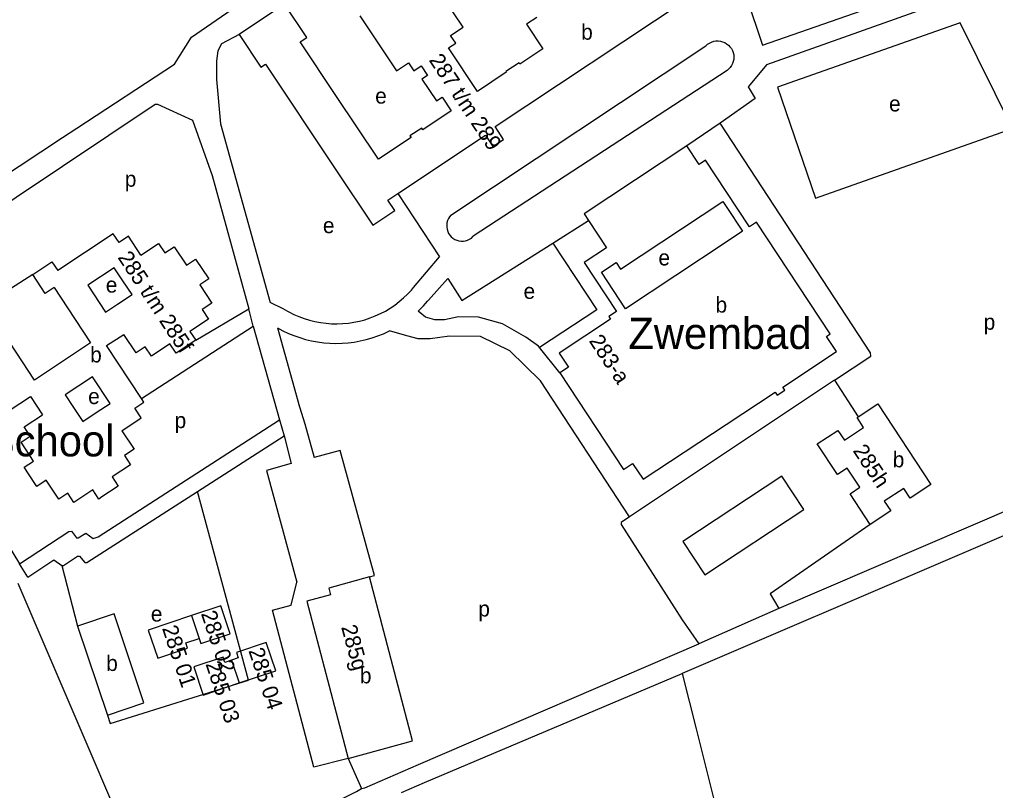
# Model space of a CAD drawing. Extents: x 161093 to 163177, y 379000 to 380904.
# Drawn here: x 161819 to 162069, y 379771.7 to 379969.1 of the extents above; entities that cross this region are included whole.
import ezdxf

# ---------------------------------------------------------------- set-up
doc = ezdxf.new("R2010")
doc.units = 0
for name, color, linetype in [('BLT_Basislijn', 7, 'Continuous'), ('BLT_Bebouwing', 7, 'Continuous'), ('BLT_Bebouwing_beschrifting', 7, 'Continuous'), ('BLT_Centroide', 7, 'Continuous'), ('BLT_Huisnummer', 7, 'Continuous'), ('BLT_Huisnummer_reeks', 7, 'Continuous'), ('BLT_Huisnummer_zonder_bebouwing', 7, 'Continuous'), ('BLT_Plantopo', 7, 'Continuous')]:
    doc.layers.add(name, color=color, linetype=linetype)

msp = doc.modelspace()

# ---------------------------------------------------------------- linework, layer by layer
at = {"layer": 'BLT_Basislijn'}
for p, q in [((162002.39, 379983.07), (162009.33, 379962.55)), ((162010.4, 379957.63), (162067.03, 379977.72)), ((162009.33, 379962.55), (162042.48, 379974.1)), ((161929.5, 379919.03), (161994.83, 379962.4)), ((162000.25, 379956.08), (161935.22, 379913.61)), ((161998.46, 379942.61), (161989.97, 379936.74)), ((161829.93, 379938.9), (161833.65, 379941.31)), ((161786.38, 379910.11), (161829.93, 379938.9)), ((161915.88, 379924.55), (161926.59, 379908.32)), ((161955.6, 379911.87), (161964.74, 379917.63)), ((161932.28, 379897.16), (161955.6, 379911.87)), ((161919.9, 379900.45), (161926.59, 379908.32)), ((161923.74, 379897.25), (161928.71, 379902.81)), ((161928.71, 379902.81), (161932.28, 379897.16)), ((161864.11, 379886.98), (161877.73, 379895.05)), ((161878.78, 379890.59), (161877.73, 379895.05)), ((161886.7, 379894.95), (161883.2, 379896.68)), ((161850.18, 379872.08), (161878.78, 379890.59)), ((161878.78, 379890.59), (161885.59, 379866.62)), ((161885.02, 379890.14), (161890.67, 379869.93)), ((161890.67, 379869.93), (161892.03, 379865.54)), ((161885.59, 379866.62), (161886.73, 379862.5)), ((161892.03, 379865.54), (161894.46, 379856.94)), ((162123.8, 379865.74), (162013.53, 379818.24)), ((161864.56, 379848.25), (161886.73, 379862.5)), ((161886.73, 379862.5), (161888.55, 379855.41)), ((161821.11, 379826.34), (161818.97, 379829.7)), ((161829.81, 379829.27), (161833.83, 379813.75)), ((162013.53, 379818.24), (161992.98, 379809.25)), ((161922.76, 379773.7), (161988.77, 379801.65)), ((161988.77, 379801.65), (161992.33, 379787.49)), ((161992.33, 379787.49), (162002.81, 379745.28)), ((161903.15, 379779.84), (161906.6, 379772.15)), ((161916.83, 379771.19), (161922.76, 379773.7))]:
    msp.add_line(p, q, dxfattribs=at)
for points in [[(161833.65, 379941.31), (161858.66, 379957.71), (161863.02, 379964.58), (161884.7, 379979.66), (161891.85, 379984.3), (161895.41, 379987.83), (161897.15, 379990.12), (161899.32, 379996.76), (161899.12, 380003.6), (161898.69, 380005.84), (161890.44, 380032.52)], [(161875.22, 379965.32), (161870.74, 379962.85), (161869.73, 379961.12), (161869.42, 379958.54), (161869.41, 379953.78), (161870.43, 379942.41), (161883.2, 379896.68)], [(161994.83, 379962.4), (161995.26, 379962.78), (161995.75, 379963.1), (161996.27, 379963.35), (161996.82, 379963.53), (161997.39, 379963.62), (161997.96, 379963.64), (161998.54, 379963.58), (161999.1, 379963.44), (161999.64, 379963.22), (162000.14, 379962.93), (162000.59, 379962.58), (162000.99, 379962.16), (162001.34, 379961.7), (162001.61, 379961.19), (162001.81, 379960.65), (162001.94, 379960.08), (162001.98, 379959.51), (162001.95, 379958.93), (162001.83, 379958.36), (162001.64, 379957.82), (162001.38, 379957.3), (162001.05, 379956.83), (162000.65, 379956.41), (162000.25, 379956.08)], [(162010.4, 379957.63), (162005.67, 379951.86), (162007.48, 379948.85), (161998.46, 379942.61)], [(161822.32, 379903.85), (161815.73, 379899.53), (161805.99, 379914.75), (161806.1, 379915.69), (161853.73, 379947.46), (161854.3, 379947.43), (161863.27, 379943.3), (161868.31, 379929.21), (161877.73, 379895.05)], [(162027.76, 379876.74), (162037.08, 379882.86), (162037, 379883.72), (161998.46, 379942.61)], [(161929.5, 379919.03), (161929.14, 379918.6), (161928.84, 379918.12), (161928.62, 379917.61), (161928.47, 379917.06), (161928.4, 379916.51), (161928.41, 379915.95), (161928.5, 379915.39), (161928.67, 379914.86), (161928.91, 379914.35), (161929.22, 379913.88), (161929.59, 379913.46), (161930.02, 379913.1), (161930.5, 379912.81), (161931.01, 379912.58), (161931.55, 379912.43), (161932.11, 379912.36), (161932.67, 379912.36), (161933.22, 379912.45), (161933.76, 379912.62), (161934.27, 379912.86), (161934.73, 379913.16), (161935.22, 379913.61)], [(161955.6, 379911.87), (161966.85, 379894.8)], [(161886.7, 379894.95), (161887.94, 379894.24), (161889.22, 379893.6), (161890.54, 379893.03), (161891.89, 379892.53), (161893.26, 379892.11), (161894.65, 379891.77), (161896.06, 379891.5), (161897.48, 379891.31), (161898.92, 379891.21), (161900.35, 379891.18), (161901.78, 379891.23), (161903.21, 379891.36), (161904.63, 379891.58), (161906.04, 379891.87), (161907.42, 379892.24), (161908.79, 379892.68), (161910.12, 379893.2), (161911.43, 379893.8), (161912.7, 379894.46), (161913.93, 379895.2), (161915.12, 379896), (161916.27, 379896.87), (161917.36, 379897.8), (161918.4, 379898.79), (161919.38, 379899.84), (161919.9, 379900.45)], [(161921.1, 379894.43), (161922.45, 379895.79), (161923.5, 379896.96), (161923.74, 379897.25)], [(161966.85, 379894.8), (161952.18, 379885.13)], [(161952.18, 379885.13), (161951.93, 379885.44), (161948.71, 379887.78), (161942.74, 379891.17), (161936.59, 379892.9), (161931.44, 379892.94), (161927.84, 379892.21), (161925.39, 379892.21), (161923.01, 379892.86), (161921.1, 379894.43)], [(161885.02, 379890.14), (161886.41, 379889.41), (161887.83, 379888.74), (161889.28, 379888.15), (161890.76, 379887.64), (161892.27, 379887.2), (161893.79, 379886.84), (161895.34, 379886.55), (161896.89, 379886.35), (161898.45, 379886.22), (161900.02, 379886.18), (161901.59, 379886.21), (161903.15, 379886.33), (161904.71, 379886.52), (161906.25, 379886.8), (161907.78, 379887.15), (161909.29, 379887.58), (161910.77, 379888.08), (161912.23, 379888.66), (161913.77, 379889.37)], [(161975.24, 379841.74), (161952.48, 379876.54), (161944.55, 379884.27), (161937.09, 379887.91), (161929.1, 379888.04), (161924.13, 379887.33), (161921.12, 379887.34), (161918.23, 379888.14), (161913.77, 379889.37)], [(161957.37, 379878.6), (161952.18, 379885.13)], [(162027.76, 379876.74), (161975.24, 379841.74)], [(162027.76, 379876.74), (162033.85, 379867.36)], [(161818.97, 379829.7), (161831.61, 379838.02), (161832.26, 379838.08), (161833.53, 379836.4), (161834.01, 379836.36), (161835.92, 379837.6), (161837.83, 379836.16), (161839.07, 379836.66), (161885.59, 379866.62)], [(162123.8, 379865.74), (162125.94, 379860.32), (161988.77, 379801.65)], [(161909.91, 379826.76), (161901.11, 379858.73), (161894.46, 379856.94)], [(161888.55, 379855.41), (161882.22, 379853.62), (161890.03, 379825.06)], [(161829.81, 379829.27), (161830.19, 379829.27), (161833.85, 379831.69), (161834.3, 379831.64), (161835.67, 379830.03), (161836.22, 379830.03), (161864.56, 379848.25)], [(161841.48, 379790.99), (161842.21, 379788.83), (161877.65, 379799.88), (161864.56, 379848.25)], [(161811.12, 379841.62), (161811.48, 379841.53), (161815.3, 379835.79), (161818.97, 379829.7)], [(161975.24, 379841.74), (161973.08, 379840.29), (161973.08, 379839.81), (161988.74, 379815.35), (161992.98, 379809.25)], [(162036.94, 379839.8), (162011.29, 379822.05), (162013.53, 379818.24)], [(161821.11, 379826.34), (161827.71, 379830.7), (161829.81, 379829.27)], [(161848.26, 379755.5), (161830.87, 379796.01), (161818.6, 379824.68)], [(161903.15, 379779.84), (161894.4, 379777.62), (161883.77, 379817.82), (161888.58, 379819.09), (161890.03, 379825.06)], [(161908.6, 379826.4), (161909.91, 379826.76)], [(161906.6, 379772.15), (161907.46, 379772.35), (161921.15, 379778.35), (161992.98, 379809.25)], [(161851.28, 379748.35), (161900, 379768.76), (161905.26, 379771.38), (161906.6, 379772.15)]]:
    msp.add_lwpolyline(points, dxfattribs=at)
for points in [[(162059.96, 379968.3), (162013.19, 379951.8), (162022.93, 379923.35), (162073.37, 379941.24)], [(162014.31, 379852.14), (161988.93, 379835.41), (161994.56, 379826.88), (162019.94, 379843.61)]]:
    msp.add_lwpolyline(points, close=True, dxfattribs=at)
at = {"layer": 'BLT_Bebouwing'}
for p, q in [((161886.87, 379973.08), (161875.22, 379965.32)), ((161989.97, 379936.74), (161963.62, 379919.32)), ((161827.82, 379900.48), (161831.25, 379895.24)), ((161831.25, 379895.24), (161837.12, 379886.28)), ((161822.78, 379876.76), (161813.3, 379891.12)), ((161841.22, 379885.59), (161845.69, 379888.45)), ((161837.12, 379886.28), (161822.78, 379876.76)), ((161850.18, 379872.08), (161841.22, 379885.59)), ((161807.5, 379863.23), (161821.74, 379872.61)), ((161821.74, 379872.61), (161824.86, 379867.89))]:
    msp.add_line(p, q, dxfattribs=at)
for points in [[(161951.47, 379969.64), (161948.83, 379967.89), (161953.03, 379961.57), (161947.18, 379957.68), (161946.94, 379958.05), (161943.54, 379955.8), (161943.67, 379955.6), (161936.32, 379950.71), (161928.89, 379961.87), (161930.72, 379963.08), (161929.41, 379965.05), (161932.59, 379967.16), (161923.09, 379981.44)], [(161906.11, 379970.1), (161915.51, 379955.96), (161918.66, 379958.06), (161920.02, 379956.01), (161921.88, 379957.24), (161923.49, 379954.81), (161922.07, 379953.87), (161925.81, 379948.25), (161927.23, 379949.2), (161929.54, 379945.71), (161922.3, 379940.9), (161922.01, 379941.33), (161919, 379939.33), (161919.28, 379938.9), (161910.89, 379933.31), (161900, 379949.67), (161890.88, 379963.39), (161892.57, 379964.52), (161886.87, 379973.08)], [(161915.88, 379924.55), (161938.32, 379939.47), (161940.25, 379936.57), (161942.99, 379938.4), (161940.81, 379941.69), (161989.73, 379974.23)], [(161875.22, 379965.32), (161880.81, 379956.93), (161882, 379957.72), (161900, 379930.66), (161909.45, 379916.46)], [(161957.37, 379878.6), (161973.7, 379853.91), (161976.03, 379855.45), (161978.74, 379851.36), (162000, 379865.43), (162012.53, 379873.68), (162013.05, 379872.9), (162015.01, 379874.2), (162014.5, 379874.96), (162028.28, 379884.07), (162025.71, 379887.96), (162026.68, 379888.6), (162007.75, 379917.22), (162005.95, 379916.03), (162000, 379925.03), (161994.69, 379933.07), (161993.09, 379932.01), (161989.97, 379936.74)], [(161909.45, 379916.46), (161915.09, 379920.21), (161913.34, 379922.85), (161915.88, 379924.55)], [(162000, 379921.24), (162004.21, 379914.88), (162000, 379912.1), (161974.24, 379895.05), (161968.03, 379904.44), (161971.79, 379906.92), (161972.96, 379905.15), (161999.18, 379922.48), (162000, 379921.24)], [(161964.74, 379917.63), (161969.36, 379910.65), (161963.67, 379906.9), (161971.95, 379894.34), (161969.96, 379893.03), (161970.41, 379892.36), (161957.22, 379883.66), (161959.59, 379880.07), (161957.37, 379878.6)], [(161963.62, 379919.32), (161964.74, 379917.63)], [(161850.07, 379908.78), (161846.88, 379913.6), (161844.46, 379911.99), (161842.97, 379914.24), (161828.73, 379904.81)], [(161850.07, 379908.78), (161854.6, 379911.78), (161856.21, 379909.35), (161858.59, 379910.93), (161861.73, 379906.19), (161864.07, 379907.74), (161867.43, 379902.67), (161865.12, 379901.14), (161868.19, 379896.49), (161865.71, 379894.85), (161867.36, 379892.35), (161862.63, 379889.22), (161864.11, 379886.98)], [(161822.32, 379903.85), (161827.22, 379907.1), (161828.73, 379904.81)], [(161845.46, 379902.16), (161843.23, 379905.55), (161836.45, 379901.06), (161841.02, 379894.16), (161844.06, 379896.18)], [(161827.82, 379900.48), (161825.54, 379898.97), (161822.32, 379903.85)], [(161844.06, 379896.18), (161847.79, 379898.65), (161845.46, 379902.16)], [(161864.11, 379886.98), (161859.08, 379883.65), (161857.5, 379886.03), (161852.77, 379882.9), (161851.18, 379885.3), (161848.82, 379883.73), (161845.69, 379888.45)], [(161838.62, 379868.45), (161842.15, 379870.79), (161837.63, 379877.6), (161830.64, 379872.96), (161832.77, 379869.73)], [(161845.18, 379863.79), (161850.15, 379867.08), (161848.5, 379869.57), (161850.82, 379871.11), (161850.18, 379872.08)], [(161832.77, 379869.73), (161835.15, 379866.15), (161838.62, 379868.45)], [(162033.85, 379867.36), (162038.87, 379870.65), (162052.46, 379850.01), (162047.19, 379846.54), (162045.54, 379849.05), (162040.53, 379845.75), (162042.18, 379843.25), (162036.94, 379839.8)], [(161845.18, 379863.79), (161848.3, 379859.08), (161845.83, 379857.45), (161847.39, 379855.09), (161842.68, 379851.97), (161844.24, 379849.6), (161840.07, 379846.84), (161839.25, 379846.3), (161837.7, 379848.64), (161832.88, 379845.45), (161831.33, 379847.79), (161829.01, 379846.25), (161825.8, 379851.1), (161823.42, 379849.53), (161822.91, 379850.3), (161820.15, 379854.47), (161822.55, 379856.05), (161819.36, 379860.86), (161821.71, 379862.42), (161820.15, 379864.77), (161824.86, 379867.89)], [(162036.94, 379839.8), (162031.76, 379847.68), (162034.26, 379849.33), (162031.06, 379854.21), (162028.55, 379852.56), (162023.36, 379860.44), (162028.61, 379863.89), (162030.3, 379861.42), (162035.21, 379864.65), (162033.61, 379867.2), (162033.85, 379867.36)], [(161908.6, 379826.4), (161898.21, 379823.5), (161898.66, 379821.79), (161892.56, 379820.13)], [(161903.15, 379779.84), (161919.67, 379784.39), (161908.6, 379826.4)], [(161892.56, 379820.13), (161903.15, 379779.84)], [(161841.48, 379790.99), (161850.81, 379794.12), (161843.17, 379816.89), (161833.83, 379813.75)], [(161833.83, 379813.75), (161841.48, 379790.99)]]:
    msp.add_lwpolyline(points, dxfattribs=at)
at = {"layer": 'BLT_Plantopo'}
for p, q in [((161863.02, 379816.49), (161864.99, 379810.63)), ((161873.26, 379805.06), (161875.23, 379799.21))]:
    msp.add_line(p, q, dxfattribs=at)
for points in [[(161864.99, 379810.63), (161865.43, 379809.3), (161872.92, 379811.81), (161870.5, 379819), (161863.02, 379816.49)], [(161863.02, 379816.49), (161851.94, 379812.76), (161854.35, 379805.57), (161861.98, 379808.14), (161861.53, 379809.47), (161864.99, 379810.63)], [(161875.23, 379799.21), (161884.59, 379802.35), (161882.17, 379809.54), (161874.54, 379806.98), (161874.99, 379805.64), (161873.26, 379805.06)], [(161873.26, 379805.06), (161871.53, 379804.48), (161871.09, 379805.82), (161863.61, 379803.3), (161866.02, 379796.11), (161875.23, 379799.21)]]:
    msp.add_lwpolyline(points, dxfattribs=at)

# ---------------------------------------------------------------- texts
at = {"layer": 'BLT_Bebouwing_beschrifting'}
for s, p in [('Zwembad', (161974.94, 379884.74)), ('School', (161810.57, 379857.23))]:
    msp.add_text(s, height=8, dxfattribs=at).set_placement(p)
at = {"layer": 'BLT_Centroide'}
for s, p in [('b', (161962.86, 379963.94)), ('e', (161910.08, 379947.58)), ('e', (162041.75, 379945.57)), ('p', (161845.93, 379926.29)), ('e', (161896.69, 379914.4)), ('e', (161982.66, 379906.14)), ('e', (161841.06, 379899.18)), ('e', (161948.1, 379897.56)), ('b', (161997.29, 379894.06)), ('p', (162065.99, 379889.67)), ('b', (161837.05, 379881.29)), ('e', (161836.54, 379870.63)), ('p', (161858.69, 379864.47)), ('e', (161852.6, 379814.93)), ('p', (161936.5, 379816.22)), ('b', (161841.16, 379802.28)), ('b', (161906.17, 379799.11))]:
    msp.add_text(s, height=4, dxfattribs=at).set_placement(p)
msp.add_text('b', height=4, rotation=359, dxfattribs=at).set_placement((162042.66, 379854.46))
at = {"layer": 'BLT_Huisnummer'}
for s, rotation, p in [('283-a', 303.4812, (161964.73, 379886.81)), ('285h', 303.3271, (162032.35, 379858.7)), ('285g', 285.3868, (161901.33, 379813.54))]:
    msp.add_text(s, height=4, rotation=rotation, dxfattribs=at).set_placement(p)
at = {"layer": 'BLT_Huisnummer_reeks'}
for s, rotation, p in [('287 t/m 289', 303.6315, (161923.73, 379958.71)), ('285 t/m 285f', 303.2436, (161843.99, 379908.18))]:
    msp.add_text(s, height=4, rotation=rotation, dxfattribs=at).set_placement(p)
at = {"layer": 'BLT_Huisnummer_zonder_bebouwing'}
for s, p in [('285 02', (161865.4, 379816.99)), ('285 01', (161855.43, 379813.23)), ('285 04', (161877.57, 379807.5)), ('285 03', (161866.58, 379804.08))]:
    msp.add_text(s, height=4, rotation=288.3868, dxfattribs=at).set_placement(p)

doc.saveas('drawing.dxf')
